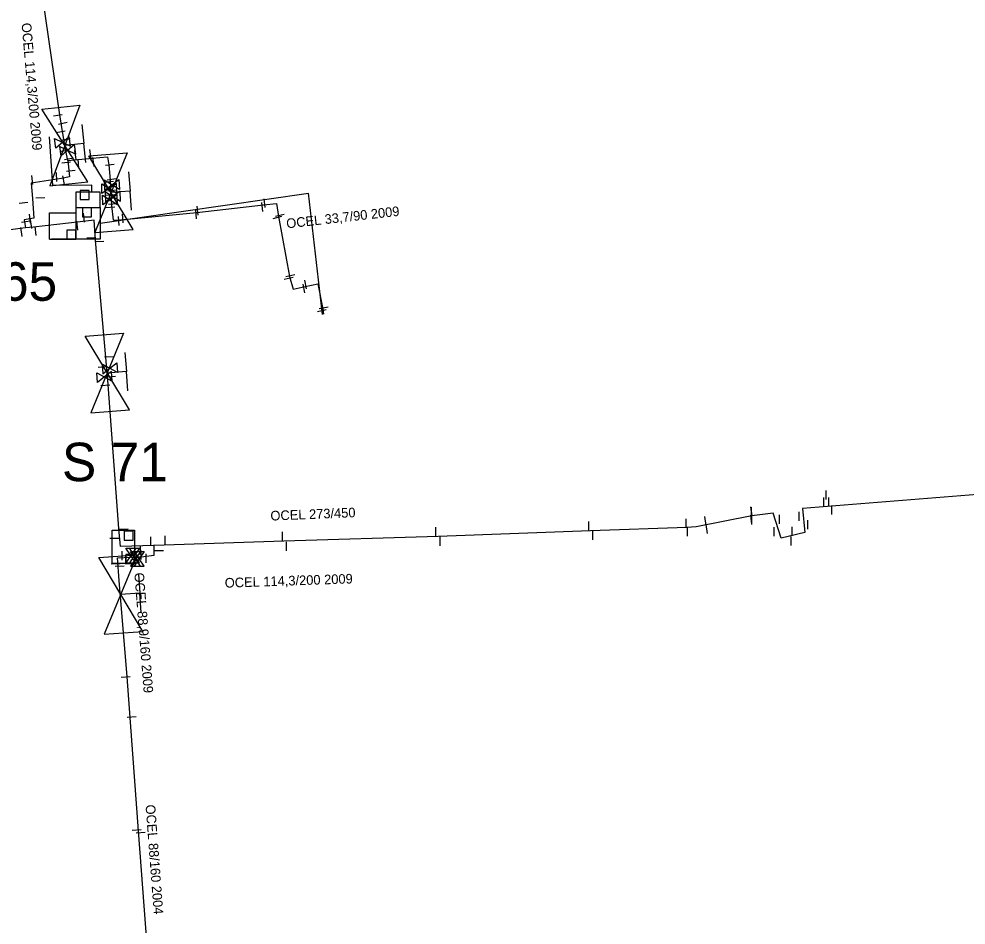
# Model space of a CAD drawing. Extents: x -642943 to -623314, y -1138561 to -1113539.
# Drawn here: x -642076.9 to -642003.1, y -1114414.7 to -1114344.1 of the extents above; entities that cross this region are included whole.
import ezdxf

# ---------------------------------------------------------------- set-up
doc = ezdxf.new("R2010")
doc.units = 0
for name, color, linetype in [('horkovod armatury', 7, 'Continuous'), ('horkovod dimenze', 7, 'Continuous'), ('horkovod předisol', 7, 'Continuous'), ('horkovod sváry', 7, 'Continuous'), ('horkovod trasa', 7, 'Continuous'), ('horkovod zrušený', 7, 'Continuous'), ('horkovod číslo šachty', 7, 'Continuous'), ('horkovod šachty', 7, 'Continuous')]:
    doc.layers.add(name, color=color, linetype=linetype)

# ---------------------------------------------------------------- blocks, each defined once
blk = doc.blocks.new('SPH')
at = {"layer": 'horkovod sváry'}
blk.add_line((0, -0.035), (0, 0.035), dxfattribs=at)
blk = doc.blocks.new('SPH_1')
at = {"layer": 'horkovod sváry'}
blk.add_line((0.0001, -0.035), (-0.0001, 0.035), dxfattribs=at)
blk = doc.blocks.new('SPH_2')
at = {"layer": 'horkovod sváry'}
blk.add_line((-0.0001, -0.0349), (0.0001, 0.0349), dxfattribs=at)
blk = doc.blocks.new('POINT_DISPLAY')
blk.add_line((0, 0), (0, 0))
blk = doc.blocks.new('SCH_01_68')
at = {"layer": 'horkovod armatury'}
for p, q in [((10, 5), (-10, -5)), ((-10, -5), (-10, 5)), ((-10, 5), (10, -5)), ((-5, 5), (0, 5)), ((0, 5), (0, 0)), ((5, 5), (0, 5)), ((10, -5), (10, 5))]:
    blk.add_line(p, q, dxfattribs=at)
blk = doc.blocks.new('SCH_01_69')
at = {"layer": 'horkovod armatury'}
for p, q in [((10, 5), (-10, -5)), ((-10, -5), (-10, 5)), ((-10, 5), (10, -5)), ((-5, 5), (0, 5)), ((0, 5), (0, 0)), ((5, 5), (0, 5)), ((10, -5), (10, 5))]:
    blk.add_line(p, q, dxfattribs=at)
blk = doc.blocks.new('SCH_01_70')
at = {"layer": 'horkovod armatury'}
for p, q in [((10, 5), (-10, -5)), ((-10, -5), (-10, 5)), ((-10, 5), (10, -5)), ((-5, 5), (0, 5)), ((0, 5), (0, 0)), ((5, 5), (0, 5)), ((10, -5), (10, 5))]:
    blk.add_line(p, q, dxfattribs=at)
blk = doc.blocks.new('SOUP')
at = {"layer": 'horkovod armatury'}
blk.add_lwpolyline([(0, 0), (0.0765, 0.0509), (0.0764, -0.0509), (-0.0765, 0.0509), (-0.0765, -0.0509), (0, 0)], dxfattribs=at)

msp = doc.modelspace()

# ---------------------------------------------------------------- linework, layer by layer
at = {"layer": 'horkovod předisol'}
for points in [[(-642073.463, -1114353.165), (-642073.733, -1114351.551), (-642075.483, -1114339.533)], [(-642073.113, -1114355.113), (-642073.259, -1114354.352), (-642073.367, -1114353.76), (-642073.463, -1114353.165)], [(-642073.113, -1114355.112), (-642071.209, -1114354.908), (-642070.005, -1114354.814), (-642069.916, -1114355.442), (-642069.812, -1114356.628), (-642069.746, -1114357.606), (-642069.693, -1114358.602), (-642069.56, -1114359.766), (-642068.99, -1114359.725), (-642063.042, -1114359.159), (-642057.843, -1114358.571), (-642056.844, -1114358.444), (-642056.672, -1114359.465), (-642055.829, -1114364.154), (-642055.543, -1114365.125), (-642054.608, -1114364.926), (-642053.607, -1114364.711), (-642053.235, -1114366.708), (-642053.167, -1114367.088)], [(-642073.113, -1114355.113), (-642072.968, -1114356.383), (-642073.597, -1114356.504), (-642075.965, -1114356.865), (-642075.871, -1114358.071), (-642075.752, -1114359.593), (-642076.501, -1114359.719), (-642076.399, -1114360.358), (-642088.652, -1114361.97), (-642096.359, -1114363.116), (-642100.286, -1114363.692), (-642102.255, -1114363.985), (-642103.723, -1114364.246), (-642103.551, -1114366.175), (-642106.207, -1114366.448), (-642106.53, -1114364.529), (-642109.125, -1114364.941)], [(-642066.369, -1114385.119), (-642069.002, -1114385.207), (-642069.125, -1114383.806), (-642069.981, -1114372.232), (-642070.948, -1114361.33), (-642071.062, -1114359.763), (-642072.133, -1114359.877), (-642075.781, -1114360.31), (-642076.399, -1114360.358)], [(-641964.398, -1114369.921), (-641965.556, -1114370.417), (-641964.573, -1114376.042), (-641977.156, -1114378.361), (-641989.179, -1114380.119), (-642015.821, -1114382.236), (-642015.638, -1114384.109), (-642017.483, -1114384.556), (-642018.102, -1114382.613), (-642019.783, -1114382.807)], [(-642019.783, -1114382.807), (-642024.111, -1114383.665), (-642024.839, -1114383.717), (-642032.349, -1114383.976), (-642044.236, -1114384.418), (-642056.266, -1114384.795), (-642066.369, -1114385.119)], [(-642041.387, -1114430.188), (-642051.802, -1114430.795), (-642063.781, -1114431.549), (-642064.924, -1114431.643), (-642065.681, -1114431.727), (-642065.697, -1114431.257), (-642066.698, -1114419.408), (-642067.588, -1114407.377), (-642068.487, -1114395.37), (-642069.1, -1114387.858), (-642069.235, -1114386.102), (-642067.171, -1114385.989), (-642066.377, -1114385.896), (-642066.369, -1114385.119)]]:
    msp.add_lwpolyline(points, dxfattribs=at)
at = {"layer": 'horkovod trasa'}
for points in [[(-642073.463, -1114353.165), (-642073.733, -1114351.551), (-642075.483, -1114339.533)], [(-642073.113, -1114355.113), (-642073.259, -1114354.352), (-642073.367, -1114353.76), (-642073.463, -1114353.165)], [(-642073.113, -1114355.112), (-642071.209, -1114354.908), (-642070.005, -1114354.814), (-642069.916, -1114355.442), (-642069.812, -1114356.628), (-642069.746, -1114357.606), (-642069.693, -1114358.602), (-642069.56, -1114359.766), (-642068.99, -1114359.725), (-642063.042, -1114359.159), (-642057.843, -1114358.571), (-642056.844, -1114358.444), (-642056.672, -1114359.465), (-642055.829, -1114364.154), (-642055.543, -1114365.125), (-642054.608, -1114364.926), (-642053.607, -1114364.711), (-642053.235, -1114366.708), (-642053.167, -1114367.088)], [(-642073.113, -1114355.113), (-642072.968, -1114356.383), (-642073.597, -1114356.504), (-642075.965, -1114356.865), (-642075.871, -1114358.071), (-642075.752, -1114359.593), (-642076.501, -1114359.719), (-642076.399, -1114360.358), (-642088.652, -1114361.97), (-642096.359, -1114363.116), (-642100.286, -1114363.692), (-642102.255, -1114363.985), (-642103.723, -1114364.246), (-642103.551, -1114366.175), (-642106.207, -1114366.448), (-642106.53, -1114364.529), (-642109.125, -1114364.941)], [(-642066.369, -1114385.119), (-642069.002, -1114385.207), (-642069.125, -1114383.806), (-642069.981, -1114372.232), (-642070.948, -1114361.33), (-642071.062, -1114359.763), (-642072.133, -1114359.877), (-642075.781, -1114360.31), (-642076.399, -1114360.358)], [(-641964.398, -1114369.921), (-641965.556, -1114370.417), (-641964.573, -1114376.042), (-641977.156, -1114378.361), (-641989.179, -1114380.119), (-642015.821, -1114382.236), (-642015.638, -1114384.109), (-642017.483, -1114384.556), (-642018.102, -1114382.613), (-642019.783, -1114382.807)], [(-642019.783, -1114382.807), (-642024.111, -1114383.665), (-642024.839, -1114383.717), (-642032.349, -1114383.976), (-642044.236, -1114384.418), (-642056.266, -1114384.795), (-642066.369, -1114385.119)], [(-642041.387, -1114430.188), (-642051.802, -1114430.795), (-642063.781, -1114431.549), (-642064.924, -1114431.643), (-642065.681, -1114431.727), (-642065.697, -1114431.257), (-642066.698, -1114419.408), (-642067.588, -1114407.377), (-642068.487, -1114395.37), (-642069.1, -1114387.858), (-642069.235, -1114386.102), (-642067.171, -1114385.989), (-642066.377, -1114385.896), (-642066.369, -1114385.119)]]:
    msp.add_lwpolyline(points, dxfattribs=at)
at = {"layer": 'horkovod zrušený'}
for p, q in [((-642074.288, -1114357.062), (-642074.538, -1114353.261)), ((-642070.589, -1114359.981), (-642054.334, -1114357.653)), ((-642053.248, -1114367.104), (-642054.334, -1114357.653))]:
    msp.add_line(p, q, dxfattribs=at)
msp.add_lwpolyline([(-642071.234, -1114357.56), (-642071.239, -1114357.028), (-642074.288, -1114357.062)], dxfattribs=at)
at = {"layer": 'horkovod šachty'}
for p, q in [((-642072.14, -1114357.436), (-642072.14, -1114358.136)), ((-642071.44, -1114357.436), (-642072.14, -1114357.436)), ((-642071.44, -1114358.136), (-642071.44, -1114357.436)), ((-642072.14, -1114358.136), (-642071.44, -1114358.136)), ((-642071.974, -1114358.79), (-642071.974, -1114359.49)), ((-642071.274, -1114358.79), (-642071.974, -1114358.79)), ((-642071.274, -1114359.49), (-642071.274, -1114358.79)), ((-642071.974, -1114359.49), (-642071.274, -1114359.49)), ((-642073.184, -1114360.53), (-642073.184, -1114361.23)), ((-642072.484, -1114360.53), (-642073.184, -1114360.53)), ((-642072.484, -1114361.23), (-642072.484, -1114360.53)), ((-642074.539, -1114361.23), (-642072.489, -1114361.23)), ((-642073.184, -1114361.23), (-642072.484, -1114361.23)), ((-642068.704, -1114384.01), (-642068.704, -1114384.71)), ((-642068.004, -1114384.01), (-642068.704, -1114384.01)), ((-642068.004, -1114384.71), (-642068.004, -1114384.01)), ((-642068.704, -1114384.71), (-642068.004, -1114384.71)), ((-642068.594, -1114385.844), (-642068.594, -1114386.544)), ((-642067.894, -1114385.844), (-642068.594, -1114385.844)), ((-642067.894, -1114386.544), (-642067.894, -1114385.844)), ((-642068.594, -1114386.544), (-642067.894, -1114386.544))]:
    msp.add_line(p, q, dxfattribs=at)
for points in [[(-642070.589, -1114358.76), (-642070.589, -1114357.56), (-642072.489, -1114357.56), (-642072.489, -1114359.18)], [(-642072.489, -1114358.76), (-642070.589, -1114358.76), (-642070.589, -1114361.23), (-642072.489, -1114361.23)], [(-642074.539, -1114361.23), (-642074.539, -1114359.18), (-642072.489, -1114359.18), (-642072.489, -1114361.23), (-642074.389, -1114361.23)], [(-642069.649, -1114386.544), (-642069.649, -1114383.944), (-642067.899, -1114383.944), (-642067.899, -1114386.544), (-642069.649, -1114386.544)]]:
    msp.add_lwpolyline(points, dxfattribs=at)

# ---------------------------------------------------------------- block references
at = {"layer": 'horkovod armatury'}
for name, p, xscale, yscale, rotation in [('SCH_01_70', (-642073.34, -1114353.931), 0.30003257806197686, 0.3000325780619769, -84.01333593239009), ('SOUP', (-642073.519, -1114353.69), 7.499998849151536, 7.499998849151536, -171.4332096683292), ('SOUP', (-642073.126, -1114354.305), 7.499993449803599, 7.4999934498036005, 7.581220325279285), ('SCH_01_69', (-642069.746, -1114357.606), 0.30000474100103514, 0.3000047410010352, -85.60482926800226), ('SOUP', (-642069.879, -1114357.28), 7.50002290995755, 7.500022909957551, -178.7637126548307), ('SOUP', (-642069.679, -1114357), 7.500017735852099, 7.500017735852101, 2.400872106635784), ('SOUP', (-642069.809, -1114358.16), 7.500013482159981, 7.500013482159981, -178.07081872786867), ('SOUP', (-642069.589, -1114357.91), 7.499986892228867, 7.499986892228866, -177.424284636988), ('SCH_01_69', (-642070.036, -1114371.679), 0.30000474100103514, 0.3000047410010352, -85.60482926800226), ('SOUP', (-642069.829, -1114371.31), 7.500005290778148, 7.50000529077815, 4.55684341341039), ('SOUP', (-642070.249, -1114371.98), 7.499986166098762, 7.499986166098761, -174.903706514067), ('SOUP', (-642068.199, -1114385.92), 7.5, 7.5, 90), ('SOUP', (-642067.909, -1114385.91), 7.5, 7.5, 90), ('SCH_01_68', (-642068.979, -1114388.955), 0.3000235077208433, 0.30002350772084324, -85.96823798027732), ('SOUP', (-642067.829, -1114386.18), 7.5, 7.5, 90), ('SOUP', (-642067.549, -1114386.16), 7.5, 7.5, 90)]:
    msp.add_blockref(name, p, dxfattribs=dict(at, xscale=xscale, yscale=yscale, rotation=rotation))
at = {"layer": 'horkovod sváry'}
for name, p, xscale, yscale, rotation in [('SPH_1', (-642073.89, -1114351.57), 9.999984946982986, 9.999984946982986, -80.98674657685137), ('SPH_2', (-642073.49, -1114352.19), 9.999992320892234, 9.999992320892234, -77.7660247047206), ('SPH_2', (-642073.66, -1114352.86), 9.999979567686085, 9.999979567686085, -79.79607354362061), ('SPH_2', (-642073.27, -1114353.45), 10.000016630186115, 10.000016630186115, -79.77984583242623), ('SPH_1', (-642073.385, -1114354.34), 10.000022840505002, 10.000022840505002, -79.30342809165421), ('SPH_1', (-642072.515, -1114354.68), 10.000019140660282, 10.000019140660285, 7.68618313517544), ('SPH_1', (-642071.345, -1114354.59), 10.00000099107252, 10.00000099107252, 8.189681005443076), ('SPH_1', (-642073.015, -1114354.96), 10.000003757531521, 10.000003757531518, -80.96055911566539), ('SPH_1', (-642072.275, -1114355.34), 9.99997988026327, 9.999979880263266, 5.879227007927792), ('SPH', (-642071.105, -1114355.22), 10.000020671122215, 10.000020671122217, 6.786009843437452), ('SPH', (-642073.235, -1114355.25), 10.000019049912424, 10.000019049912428, -83.87371445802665), ('SPH_1', (-642069.835, -1114355.43), 10.000020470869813, 10.000020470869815, -82.90705075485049), ('SPH_1', (-642075.875, -1114356.63), 10.000025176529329, 10.00002517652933, 5.6912131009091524), ('SPH', (-642073.975, -1114356.38), 10.00002176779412, 10.00002176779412, 3.4908902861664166), ('SPH_1', (-642073.425, -1114356.63), 10.000004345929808, 10.000004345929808, 9.835155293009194), ('SPH', (-642072.875, -1114355.89), 10.000013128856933, 10.000013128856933, -82.87504983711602), ('SPH_1', (-642069.695, -1114356.56), 9.999999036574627, 9.99999903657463, -83.26717251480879), ('SPH_1', (-642069.905, -1114356.76), 10.00000619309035, 10.00000619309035, -83.57657345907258), ('SPH_1', (-642075.255, -1114358), 9.999996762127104, 9.999996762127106, -87.77482221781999), ('SPH_1', (-642069.845, -1114357.78), 9.999987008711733, 9.999987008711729, -86.2340034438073), ('SPH_1', (-642069.635, -1114357.43), 10.000019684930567, 10.000019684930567, -83.93650194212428), ('SPH', (-642076.565, -1114358.4), 10.000001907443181, 10.000001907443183, -83.72395062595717), ('SPH_1', (-642069.785, -1114358.75), 10.000002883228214, 10.000002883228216, -86.39870139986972), ('SPH', (-642069.575, -1114358.48), 9.999998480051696, 9.999998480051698, -86.82820609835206), ('SPH', (-642062.975, -1114359.02), 10.000002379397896, 10.000002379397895, 5.7354686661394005), ('SPH', (-642057.945, -1114358.72), 10.000004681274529, 10.000004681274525, 5.638674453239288), ('SPH', (-642057.765, -1114358.43), 9.999996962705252, 9.999996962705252, 5.6544970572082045), ('SPH_1', (-642076.055, -1114359.64), 9.999983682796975, 9.999983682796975, 8.158967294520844), ('SPH', (-642071.855, -1114359.56), 9.999993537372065, 9.999993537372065, 6.757548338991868), ('SPH', (-642069.135, -1114359.83), 9.999987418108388, 9.999987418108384, 3.5785811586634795), ('SPH', (-642068.825, -1114359.62), 9.999990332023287, 9.999990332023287, 3.8347152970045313), ('SPH', (-642063.105, -1114359.3), 10.000008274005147, 10.000008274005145, 5.25085580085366), ('SPH', (-642056.765, -1114359.54), 9.999959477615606, 9.999959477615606, -75.87348616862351), ('SPH', (-642056.575, -1114359.37), 10.000008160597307, 10.000008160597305, -75.69961102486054), ('SPH', (-642076.385, -1114359.86), 9.999989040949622, 9.999989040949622, -80.89678221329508), ('SPH', (-642075.965, -1114360.06), 10.000007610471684, 10.000007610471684, 7.913747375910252), ('SPH_1', (-642075.615, -1114360.6), 10.000021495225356, 10.000021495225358, 6.330527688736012), ('SPH', (-642072.365, -1114360.19), 10.00001808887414, 10.000018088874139, 7.939329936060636), ('SPH_1', (-642076.715, -1114360.68), 9.99999095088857, 9.999990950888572, 7.0155443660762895), ('SPH_1', (-642071.265, -1114361.12), 10.000004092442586, 10.00000409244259, -87.27356210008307), ('SPH', (-642070.645, -1114361.41), 9.999988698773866, 9.999988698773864, -88.16807143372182), ('SPH', (-642055.885, -1114364.28), 10.00001293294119, 10.00001293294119, -77.87550237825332), ('SPH', (-642055.755, -1114364.07), 9.999983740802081, 9.999983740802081, -78.74270627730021), ('SPH', (-642054.565, -1114364.78), 9.999980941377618, 9.999980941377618, 11.55669703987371), ('SPH', (-642054.695, -1114365.08), 10.000002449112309, 10.000002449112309, 12.074575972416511), ('SPH', (-642053.305, -1114366.8), 10.000012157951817, 10.000012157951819, -78.74872346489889), ('SPH', (-642053.165, -1114366.58), 10.000020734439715, 10.000020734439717, -79.01411551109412), ('SPH_1', (-642069.895, -1114370.4), 9.999991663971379, 9.999991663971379, -87.85251788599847), ('SPH_1', (-642070.395, -1114371.2), 9.999984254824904, 9.999984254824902, -86.90782845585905), ('SPH', (-642069.745, -1114371.94), 9.99998639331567, 9.99998639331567, -86.06714032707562), ('SPH', (-642070.185, -1114372.62), 9.999967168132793, 9.999967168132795, -86.14735953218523), ('SPH', (-642019.805, -1114382.47), 9.99997513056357, 9.999975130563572, 8.415923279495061), ('SPH', (-642023.395, -1114383.22), 9.999992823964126, 9.999992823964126, 9.489823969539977), ('SPH', (-642019.815, -1114383.12), 10.000002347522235, 10.000002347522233, 8.140893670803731), ('SPH', (-642068.745, -1114383.84), 9.999984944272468, 9.999984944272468, -87.20383978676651), ('SPH', (-642023.285, -1114383.85), 9.999989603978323, 9.999989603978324, 8.79450096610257), ('SPH', (-642069.485, -1114384.56), 10.000019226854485, 10.000019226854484, -89.72839230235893), ('SPH', (-642065.995, -1114385.55), 10.000005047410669, 10.000005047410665, 91.03605865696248), ('SPH', (-642069.375, -1114386.55), 10.000020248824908, 10.000020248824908, -87.69712677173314), ('SPH', (-642069.055, -1114386.74), 10.000000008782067, 10.000000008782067, -87.9016454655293), ('SPH', (-642068.605, -1114395.381), 10.000024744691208, 10.00002474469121, -85.7319915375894), ('SPH', (-642068.124, -1114398.496), 10.000024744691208, 10.00002474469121, -85.7319915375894), ('SPH', (-642067.739, -1114407.3), 10.000024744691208, 10.00002474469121, -85.7319915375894), ('SPH', (-642067.439, -1114407.52), 9.999988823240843, 9.999988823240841, -85.76354607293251)]:
    msp.add_blockref(name, p, dxfattribs=dict(at, xscale=xscale, yscale=yscale, rotation=rotation))
at = {"layer": 'horkovod sváry', "xscale": 10, "yscale": 10}
for p in [(-642013.979, -1114381.18), (-642014.159, -1114381.74), (-642013.769, -1114381.74), (-642019.798, -1114382.5), (-642013.549, -1114382.37), (-642024.905, -1114383.41), (-642019.768, -1114383.14), (-642017.629, -1114383.08), (-642016.099, -1114382.86), (-642015.419, -1114383.5), (-642044.415, -1114384.06), (-642032.485, -1114383.61), (-642024.805, -1114384.04), (-642018.049, -1114384.06), (-642016.639, -1114384.03), (-642066.635, -1114384.8), (-642065.515, -1114384.73), (-642056.375, -1114384.42), (-642044.085, -1114384.8), (-642032.175, -1114384.35), (-642016.699, -1114384.79), (-642067.445, -1114385.47), (-642066.375, -1114385.44), (-642056.055, -1114385.19), (-642068.875, -1114385.92), (-642068.585, -1114386.24), (-642067.395, -1114385.87), (-642066.995, -1114386.12)]:
    msp.add_blockref('SPH', p, dxfattribs=at)
at = {"layer": 'horkovod šachty'}
for p in [(-642071.79, -1114357.786), (-642071.624, -1114359.14), (-642072.834, -1114360.88), (-642068.354, -1114384.36), (-642068.244, -1114386.2)]:
    msp.add_blockref('POINT_DISPLAY', p, dxfattribs=at)

# ---------------------------------------------------------------- texts
at = {"layer": 'horkovod dimenze'}
for s, height, rotation, p in [('OCEL 114,3/200 2009', 0.75, 274.95326, (-642076.717, -1114344.398)), ('OCEL 33,7/90 2009', 0.75, 6.4133, (-642056.029, -1114360.4)), ('OCEL 273/450', 0.75, 2.32949, (-642057.294, -1114383.19)), ('OCEL 88,9/160 2009', 0.75, 274.50219, (-642067.927, -1114387.272)), ('OCEL 114,3/200 2009', 0.74995, 1.94255, (-642060.859, -1114388.422)), ('OCEL 88/160 2004', 0.75, 274.34092, (-642067.052, -1114405.364))]:
    msp.add_text(s, height=height, rotation=rotation, dxfattribs=at).set_placement(p)
at = {"layer": 'horkovod číslo šachty'}
for s, p in [('S 65', (-642082.188, -1114366.042)), ('S 71', (-642073.562, -1114380.112))]:
    msp.add_text(s, height=3, dxfattribs=at).set_placement(p)

doc.saveas('drawing.dxf')
